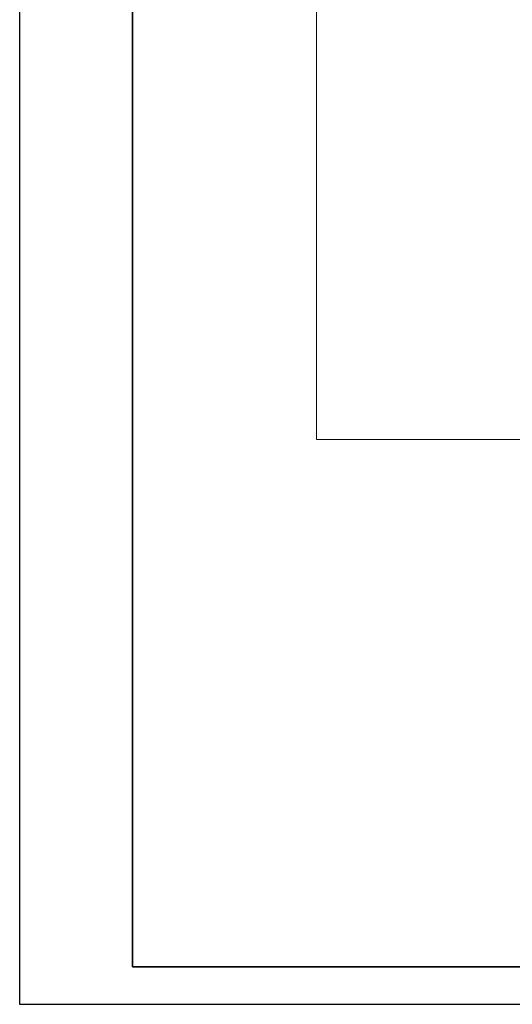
# Model space of a CAD drawing. Header units: millimetres. Extents: x -1465 to 393277, y -3788 to 454312.
# Tile 844 of 958: x 338277 to 344827, y 348984 to 362073. Entities that reach past the tile are written whole.
import ezdxf

# ---------------------------------------------------------------- set-up
doc = ezdxf.new("R2010")
doc.units = ezdxf.units.MM
doc.layers.add('CP_FRREF', color=251, linetype='Continuous', lineweight=35)
doc.layers.add('CP_LINENORM', color=253, linetype='Continuous')
doc.layers.add('Konstrukcja - Stropy', color=8, linetype='Continuous')

msp = doc.modelspace()

# ---------------------------------------------------------------- linework, layer by layer
at = {"layer": 'CP_FRREF'}
for p, q in [((339777, 378184), (339777, 349484)), ((339777, 349484), (392777, 349484))]:
    msp.add_line(p, q, dxfattribs=at)
at = {"layer": 'CP_LINENORM', "linetype": 'Continuous'}
for p, q in [((338277, 378684), (338277, 348984)), ((338277, 348984), (393277, 348984))]:
    msp.add_line(p, q, dxfattribs=at)
at = {"layer": 'Konstrukcja - Stropy', "color": 8, "linetype": 'Continuous', "lineweight": 13, "ltscale": 100, "flags": 128}
for points in [[(342223, 356491), (348746, 356491), (348883, 361619), (348883, 369271), (342223, 369271)], [(342223, 356491), (348883, 356482), (348883, 361619), (348883, 369271), (342223, 369271)]]:
    msp.add_lwpolyline(points, close=True, dxfattribs=at)

doc.saveas('drawing.dxf')
